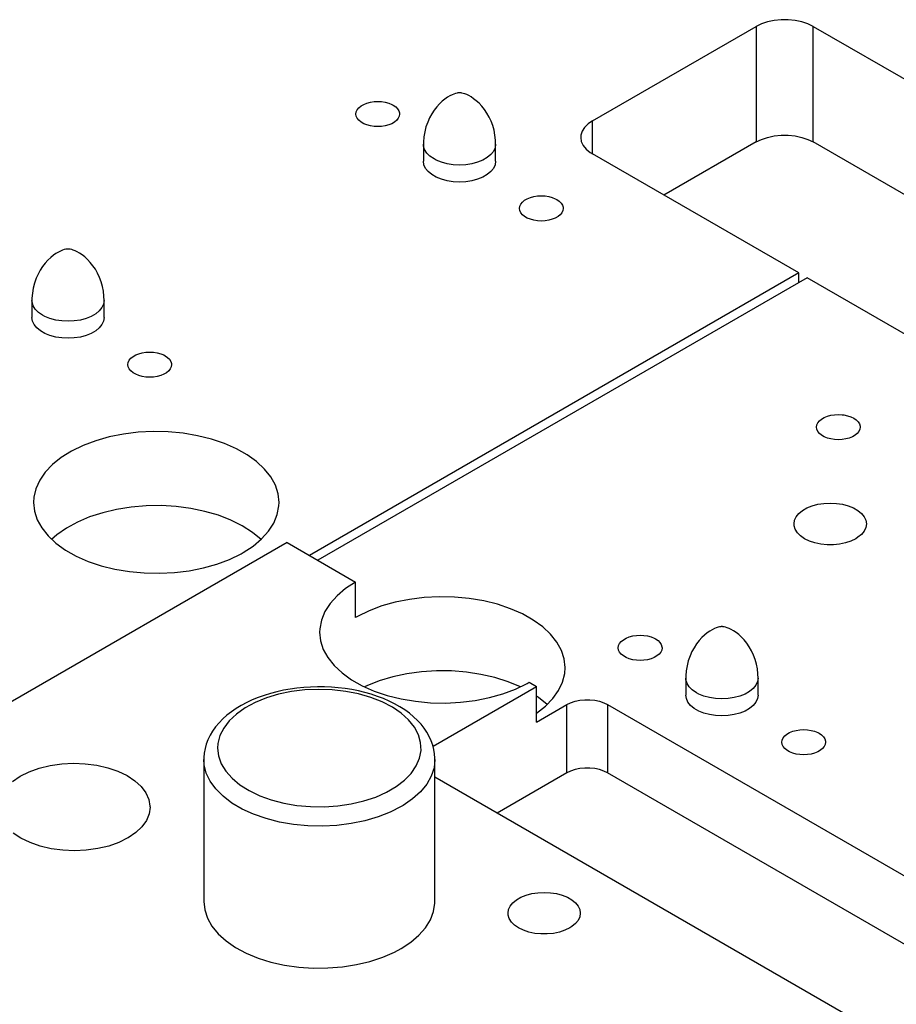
# Model space of a CAD drawing. Header units: inches. Extents: x 3 to 289, y 4 to 291.
# Tile 535 of 634: x 140.5 to 144.29, y 272.28 to 276.54. Entities that reach past the tile are written whole.
import ezdxf

# ---------------------------------------------------------------- set-up
doc = ezdxf.new("R2010")
doc.units = ezdxf.units.IN
doc.header["$LTSCALE"] = 0.5
doc.header["$MEASUREMENT"] = 0
doc.layers.add('STR_INS', color=8, linetype='Continuous')

msp = doc.modelspace()

# ---------------------------------------------------------------- linework, layer by layer
at = {"layer": 'STR_INS', "color": 190, "linetype": 'Continuous'}
for p, q in [((143.7618, 276.5321), (143.7331, 276.5261)), ((143.7918, 276.5352), (143.7618, 276.5321)), ((143.8223, 276.5352), (143.7918, 276.5352)), ((143.8523, 276.5321), (143.8223, 276.5352)), ((143.881, 276.5261), (143.8523, 276.5321)), ((142.9762, 276.0977), (143.6833, 276.506)), ((143.7067, 276.5173), (143.6833, 276.506)), ((143.7331, 276.5261), (143.7067, 276.5173)), ((143.9074, 276.5173), (143.881, 276.5261)), ((143.9308, 276.506), (143.9074, 276.5173)), ((143.9308, 276.506), (144.8231, 275.9908)), ((141.9585, 276.1459), (141.9655, 276.1546)), ((141.9655, 276.1546), (141.9749, 276.1624)), ((141.9749, 276.1624), (141.9865, 276.1691)), ((141.9865, 276.1691), (142, 276.1745)), ((142, 276.1745), (142.015, 276.1786)), ((142.015, 276.1786), (142.0309, 276.181)), ((142.0309, 276.181), (142.0473, 276.1818)), ((142.0473, 276.1818), (142.0637, 276.181)), ((142.0637, 276.181), (142.0796, 276.1786)), ((142.0796, 276.1786), (142.0945, 276.1745)), ((142.0945, 276.1745), (142.108, 276.1691)), ((142.108, 276.1691), (142.1141, 276.1659)), ((142.1141, 276.1659), (142.1247, 276.1586)), ((142.1247, 276.1586), (142.1329, 276.1503)), ((142.1329, 276.1503), (142.1386, 276.1414)), ((141.9528, 276.1273), (141.9542, 276.1368)), ((141.9542, 276.1178), (141.9528, 276.1273)), ((141.9542, 276.1368), (141.9585, 276.1459)), ((141.9585, 276.1086), (141.9542, 276.1178)), ((141.9655, 276.1), (141.9585, 276.1086)), ((142.1361, 276.1086), (142.1291, 276.1)), ((142.1404, 276.1178), (142.1361, 276.1086)), ((142.1386, 276.1414), (142.1414, 276.132)), ((142.1418, 276.1273), (142.1404, 276.1178)), ((142.1414, 276.132), (142.1418, 276.1273)), ((141.9749, 276.0922), (141.9655, 276.1)), ((141.9865, 276.0855), (141.9749, 276.0922)), ((142, 276.08), (141.9865, 276.0855)), ((142.015, 276.076), (142, 276.08)), ((142.0309, 276.0736), (142.015, 276.076)), ((142.0473, 276.0727), (142.0309, 276.0736)), ((142.0637, 276.0736), (142.0473, 276.0727)), ((142.0796, 276.076), (142.0637, 276.0736)), ((142.0945, 276.08), (142.0796, 276.076)), ((142.108, 276.0855), (142.0945, 276.08)), ((142.1197, 276.0922), (142.108, 276.0855)), ((142.1291, 276.1), (142.1197, 276.0922)), ((142.9413, 276.069), (142.9309, 276.0524)), ((142.9566, 276.0842), (142.9413, 276.069)), ((142.9762, 276.0977), (142.9566, 276.0842)), ((142.9256, 276.0351), (142.9249, 276.0263)), ((142.9249, 276.0263), (142.9276, 276.0087)), ((142.9309, 276.0524), (142.9256, 276.0351)), ((143.7067, 276.0176), (143.7331, 276.0264)), ((143.7331, 276.0264), (143.7618, 276.0324)), ((143.7618, 276.0324), (143.7918, 276.0355)), ((143.7918, 276.0355), (143.8223, 276.0355)), ((143.8223, 276.0355), (143.8523, 276.0324)), ((143.8523, 276.0324), (143.881, 276.0264)), ((143.881, 276.0264), (143.9074, 276.0176)), ((142.9276, 276.0087), (142.9355, 275.9917)), ((142.9355, 275.9917), (142.9484, 275.9758)), ((143.6833, 276.0063), (143.2852, 275.7764)), ((143.6833, 276.0063), (143.7067, 276.0176)), ((143.9074, 276.0176), (143.9308, 276.0063)), ((144.8231, 275.4911), (143.9308, 276.0063)), ((142.9484, 275.9758), (142.9659, 275.9613)), ((142.9659, 275.9613), (142.9762, 275.9548)), ((143.8685, 275.4397), (142.9762, 275.9548)), ((142.247, 275.9075), (142.2446, 275.9232)), ((142.254, 275.8923), (142.247, 275.9075)), ((142.2655, 275.8781), (142.254, 275.8923)), ((142.5477, 275.8923), (142.5362, 275.8781)), ((142.5547, 275.9075), (142.5477, 275.8923)), ((142.5571, 275.9232), (142.5547, 275.9075)), ((142.2812, 275.8652), (142.2655, 275.8781)), ((142.3004, 275.8541), (142.2812, 275.8652)), ((142.3227, 275.845), (142.3004, 275.8541)), ((142.5013, 275.8541), (142.479, 275.845)), ((142.5205, 275.8652), (142.5013, 275.8541)), ((142.5362, 275.8781), (142.5205, 275.8652)), ((142.3474, 275.8384), (142.3227, 275.845)), ((142.3737, 275.8343), (142.3474, 275.8384)), ((142.4008, 275.833), (142.3737, 275.8343)), ((142.428, 275.8343), (142.4008, 275.833)), ((142.4543, 275.8384), (142.428, 275.8343)), ((142.479, 275.845), (142.4543, 275.8384)), ((142.6937, 275.7608), (142.7071, 275.7663)), ((142.7071, 275.7663), (142.7221, 275.7703)), ((142.7221, 275.7703), (142.738, 275.7728)), ((142.738, 275.7728), (142.7544, 275.7736)), ((142.7544, 275.7736), (142.7708, 275.7728)), ((142.7708, 275.7728), (142.7867, 275.7703)), ((142.7867, 275.7703), (142.8016, 275.7663)), ((142.8016, 275.7663), (142.8151, 275.7608)), ((142.6599, 275.719), (142.6613, 275.7285)), ((142.6613, 275.7285), (142.6656, 275.7377)), ((142.6656, 275.7377), (142.6726, 275.7463)), ((142.6726, 275.7463), (142.682, 275.7541)), ((142.682, 275.7541), (142.6937, 275.7608)), ((142.8151, 275.7608), (142.8212, 275.7576)), ((142.8212, 275.7576), (142.8318, 275.7503)), ((142.8318, 275.7503), (142.84, 275.7421)), ((142.84, 275.7421), (142.8457, 275.7332)), ((142.8457, 275.7332), (142.8485, 275.7238)), ((142.8485, 275.7238), (142.8489, 275.719)), ((142.6613, 275.7096), (142.6599, 275.719)), ((142.6656, 275.7004), (142.6613, 275.7096)), ((142.6726, 275.6918), (142.6656, 275.7004)), ((142.682, 275.684), (142.6726, 275.6918)), ((142.6937, 275.6772), (142.682, 275.684)), ((142.8268, 275.684), (142.8151, 275.6772)), ((142.8362, 275.6918), (142.8268, 275.684)), ((142.8432, 275.7004), (142.8362, 275.6918)), ((142.8475, 275.7096), (142.8432, 275.7004)), ((142.8489, 275.719), (142.8475, 275.7096)), ((142.7071, 275.6718), (142.6937, 275.6772)), ((142.7221, 275.6678), (142.7071, 275.6718)), ((142.738, 275.6653), (142.7221, 275.6678)), ((142.7544, 275.6645), (142.738, 275.6653)), ((142.7708, 275.6653), (142.7544, 275.6645)), ((142.7867, 275.6678), (142.7708, 275.6653)), ((142.8016, 275.6718), (142.7867, 275.6678)), ((142.8151, 275.6772), (142.8016, 275.6718)), ((143.8685, 275.4397), (141.7524, 274.2179)), ((143.8685, 275.3988), (143.8685, 275.4397)), ((143.9039, 275.4192), (141.7878, 274.1975)), ((144.744, 274.9342), (143.9039, 275.4192)), ((140.5534, 275.2319), (140.5511, 275.2475)), ((140.5605, 275.2167), (140.5534, 275.2319)), ((140.572, 275.2024), (140.5605, 275.2167)), ((140.8542, 275.2167), (140.8426, 275.2024)), ((140.8612, 275.2319), (140.8542, 275.2167)), ((140.8636, 275.2475), (140.8612, 275.2319)), ((140.5876, 275.1895), (140.572, 275.2024)), ((140.6069, 275.1784), (140.5876, 275.1895)), ((140.6292, 275.1694), (140.6069, 275.1784)), ((140.6539, 275.1628), (140.6292, 275.1694)), ((140.7854, 275.1694), (140.7608, 275.1628)), ((140.8078, 275.1784), (140.7854, 275.1694)), ((140.827, 275.1895), (140.8078, 275.1784)), ((140.8426, 275.2024), (140.827, 275.1895)), ((140.6802, 275.1587), (140.6539, 275.1628)), ((140.7073, 275.1573), (140.6802, 275.1587)), ((140.7345, 275.1587), (140.7073, 275.1573)), ((140.7608, 275.1628), (140.7345, 275.1587)), ((140.9885, 275.0785), (141.0001, 275.0852)), ((141.0001, 275.0852), (141.0136, 275.0906)), ((141.0136, 275.0906), (141.0286, 275.0947)), ((141.0286, 275.0947), (141.0445, 275.0971)), ((141.0445, 275.0971), (141.0609, 275.098)), ((141.0609, 275.098), (141.0773, 275.0971)), ((141.0773, 275.0971), (141.0932, 275.0947)), ((141.0932, 275.0947), (141.1081, 275.0906)), ((141.1081, 275.0906), (141.1216, 275.0852)), ((141.1216, 275.0852), (141.1277, 275.082)), ((140.9664, 275.0434), (140.9678, 275.0529)), ((140.9678, 275.0339), (140.9664, 275.0434)), ((140.9678, 275.0529), (140.9721, 275.0621)), ((140.9721, 275.0621), (140.979, 275.0707)), ((140.979, 275.0707), (140.9885, 275.0785)), ((141.1277, 275.082), (141.1383, 275.0747)), ((141.1383, 275.0747), (141.1465, 275.0665)), ((141.1465, 275.0665), (141.1522, 275.0575)), ((141.1522, 275.0575), (141.155, 275.0482)), ((141.1554, 275.0434), (141.1539, 275.0339)), ((141.155, 275.0482), (141.1554, 275.0434)), ((140.9721, 275.0247), (140.9678, 275.0339)), ((140.979, 275.0161), (140.9721, 275.0247)), ((140.9885, 275.0083), (140.979, 275.0161)), ((141.0001, 275.0016), (140.9885, 275.0083)), ((141.0136, 274.9962), (141.0001, 275.0016)), ((141.1216, 275.0016), (141.1081, 274.9962)), ((141.1333, 275.0083), (141.1216, 275.0016)), ((141.1427, 275.0161), (141.1333, 275.0083)), ((141.1497, 275.0247), (141.1427, 275.0161)), ((141.1539, 275.0339), (141.1497, 275.0247)), ((141.0286, 274.9921), (141.0136, 274.9962)), ((141.0445, 274.9897), (141.0286, 274.9921)), ((141.0609, 274.9888), (141.0445, 274.9897)), ((141.0773, 274.9897), (141.0609, 274.9888)), ((141.0932, 274.9921), (141.0773, 274.9897)), ((141.1081, 274.9962), (141.0932, 274.9921)), ((144.0228, 274.8269), (144.0392, 274.8277)), ((144.0392, 274.8277), (144.0556, 274.8269)), ((143.9461, 274.7826), (143.9504, 274.7918)), ((143.9504, 274.7918), (143.9574, 274.8004)), ((143.9574, 274.8004), (143.9668, 274.8082)), ((143.9668, 274.8082), (143.9785, 274.8149)), ((143.9785, 274.8149), (143.992, 274.8204)), ((143.992, 274.8204), (144.0069, 274.8244)), ((144.0069, 274.8244), (144.0228, 274.8269)), ((144.0556, 274.8269), (144.0637, 274.8258)), ((144.0637, 274.8258), (144.0791, 274.8226)), ((144.0791, 274.8226), (144.0934, 274.8178)), ((144.0934, 274.8178), (144.106, 274.8117)), ((144.106, 274.8117), (144.1166, 274.8044)), ((144.1166, 274.8044), (144.1248, 274.7962)), ((144.1248, 274.7962), (144.1305, 274.7873)), ((144.1305, 274.7873), (144.1333, 274.7779)), ((140.9472, 274.7428), (140.8856, 274.7305)), ((141.0109, 274.7506), (140.9472, 274.7428)), ((141.0758, 274.7538), (141.0109, 274.7506)), ((141.1409, 274.7525), (141.0758, 274.7538)), ((141.2053, 274.7465), (141.1409, 274.7525)), ((141.2678, 274.7361), (141.2053, 274.7465)), ((143.9447, 274.7731), (143.9461, 274.7826)), ((143.9461, 274.7637), (143.9447, 274.7731)), ((143.9504, 274.7545), (143.9461, 274.7637)), ((143.9574, 274.7459), (143.9504, 274.7545)), ((143.9668, 274.7381), (143.9574, 274.7459)), ((144.121, 274.7459), (144.1116, 274.7381)), ((144.128, 274.7545), (144.121, 274.7459)), ((144.1323, 274.7637), (144.128, 274.7545)), ((144.1337, 274.7731), (144.1323, 274.7637)), ((144.1333, 274.7779), (144.1337, 274.7731)), ((140.8271, 274.714), (140.7725, 274.6935)), ((140.8856, 274.7305), (140.8271, 274.714)), ((141.3277, 274.7213), (141.2678, 274.7361)), ((141.384, 274.7023), (141.3277, 274.7213)), ((141.4359, 274.6796), (141.384, 274.7023)), ((143.9785, 274.7314), (143.9668, 274.7381)), ((143.992, 274.7259), (143.9785, 274.7314)), ((144.0069, 274.7219), (143.992, 274.7259)), ((144.0228, 274.7194), (144.0069, 274.7219)), ((144.0392, 274.7186), (144.0228, 274.7194)), ((144.0556, 274.7194), (144.0392, 274.7186)), ((144.0715, 274.7219), (144.0556, 274.7194)), ((144.0865, 274.7259), (144.0715, 274.7219)), ((144.0999, 274.7314), (144.0865, 274.7259)), ((144.1116, 274.7381), (144.0999, 274.7314)), ((140.7227, 274.6692), (140.6784, 274.6416)), ((140.7725, 274.6935), (140.7227, 274.6692)), ((141.4825, 274.6533), (141.4359, 274.6796)), ((140.6784, 274.6416), (140.6403, 274.6111)), ((141.5232, 274.6239), (141.4825, 274.6533)), ((141.5574, 274.5919), (141.5232, 274.6239)), ((140.6089, 274.5782), (140.5848, 274.5432)), ((140.6403, 274.6111), (140.6089, 274.5782)), ((141.5846, 274.5577), (141.5574, 274.5919)), ((140.5848, 274.5432), (140.5683, 274.5069)), ((141.6042, 274.5219), (141.5846, 274.5577)), ((140.5683, 274.5069), (140.5596, 274.4696)), ((141.6162, 274.4849), (141.6042, 274.5219)), ((140.5596, 274.4696), (140.5582, 274.4474)), ((140.5582, 274.4474), (140.5622, 274.4098)), ((141.6202, 274.4474), (141.6162, 274.4849)), ((141.6195, 274.4324), (141.6202, 274.4474)), ((143.9771, 274.4433), (144.0042, 274.4447)), ((144.0042, 274.4447), (144.0313, 274.4433)), ((140.5622, 274.4098), (140.5741, 274.3728)), ((140.8574, 274.4031), (140.8007, 274.3847)), ((140.9177, 274.4174), (140.8574, 274.4031)), ((140.9805, 274.4274), (140.9177, 274.4174)), ((141.045, 274.4328), (140.9805, 274.4274)), ((141.1101, 274.4336), (141.045, 274.4328)), ((141.1749, 274.4298), (141.1101, 274.4336)), ((141.2385, 274.4215), (141.1749, 274.4298)), ((141.2997, 274.4087), (141.2385, 274.4215)), ((141.3578, 274.3917), (141.2997, 274.4087)), ((141.6124, 274.395), (141.6195, 274.4324)), ((143.8689, 274.3996), (143.8845, 274.4125)), ((143.8845, 274.4125), (143.9038, 274.4236)), ((143.9038, 274.4236), (143.9261, 274.4326)), ((143.9261, 274.4326), (143.9508, 274.4393)), ((143.9508, 274.4393), (143.9771, 274.4433)), ((144.0313, 274.4433), (144.0576, 274.4393)), ((144.0576, 274.4393), (144.0823, 274.4326)), ((144.0823, 274.4326), (144.1046, 274.4236)), ((144.1046, 274.4236), (144.1239, 274.4125)), ((144.1239, 274.4125), (144.1395, 274.3996)), ((140.5741, 274.3728), (140.5938, 274.337)), ((140.7483, 274.3623), (140.701, 274.3365)), ((140.8007, 274.3847), (140.7483, 274.3623)), ((141.4119, 274.3707), (141.3578, 274.3917)), ((141.4611, 274.3461), (141.4119, 274.3707)), ((141.5973, 274.3584), (141.6124, 274.395)), ((143.848, 274.3545), (143.8503, 274.3702)), ((143.8503, 274.3702), (143.8574, 274.3853)), ((143.8574, 274.3853), (143.8689, 274.3996)), ((144.1395, 274.3996), (144.151, 274.3853)), ((144.151, 274.3853), (144.1581, 274.3702)), ((144.1581, 274.3702), (144.1605, 274.3545)), ((140.5938, 274.337), (140.6209, 274.3028)), ((140.701, 274.3365), (140.6595, 274.3075)), ((141.5047, 274.3181), (141.4611, 274.3461)), ((141.5421, 274.2873), (141.5047, 274.3181)), ((141.5446, 274.2898), (141.5746, 274.3232)), ((141.5746, 274.3232), (141.5973, 274.3584)), ((143.8486, 274.3466), (143.848, 274.3545)), ((143.8533, 274.3311), (143.8486, 274.3466)), ((143.8626, 274.3164), (143.8533, 274.3311)), ((144.151, 274.3236), (144.1395, 274.3094)), ((144.1581, 274.3388), (144.151, 274.3236)), ((144.1605, 274.3545), (144.1581, 274.3388)), ((141.6548, 274.2743), (139.1428, 272.824)), ((140.6209, 274.3028), (140.6551, 274.2708)), ((140.6595, 274.3075), (140.6363, 274.2873)), ((141.5078, 274.2588), (141.5446, 274.2898)), ((141.6548, 274.2743), (141.9511, 274.1032)), ((143.8762, 274.3027), (143.8626, 274.3164)), ((143.8937, 274.2907), (143.8762, 274.3027)), ((143.9146, 274.2806), (143.8937, 274.2907)), ((143.9382, 274.2727), (143.9146, 274.2806)), ((144.0938, 274.2806), (144.0702, 274.2727)), ((144.1147, 274.2907), (144.0938, 274.2806)), ((144.1239, 274.2965), (144.1147, 274.2907)), ((144.1395, 274.3094), (144.1239, 274.2965)), ((140.6551, 274.2708), (140.6958, 274.2414)), ((140.6958, 274.2414), (140.7425, 274.2152)), ((141.4646, 274.2306), (141.5078, 274.2588)), ((143.9638, 274.2674), (143.9382, 274.2727)), ((143.9906, 274.2646), (143.9638, 274.2674)), ((144.0178, 274.2646), (143.9906, 274.2646)), ((144.0446, 274.2674), (144.0178, 274.2646)), ((144.0702, 274.2727), (144.0446, 274.2674)), ((140.7425, 274.2152), (140.7943, 274.1924)), ((140.7943, 274.1924), (140.8506, 274.1735)), ((141.3512, 274.1807), (141.4058, 274.2013)), ((141.4058, 274.2013), (141.4556, 274.2255)), ((141.4556, 274.2255), (141.4646, 274.2306)), ((140.8506, 274.1735), (140.9105, 274.1587)), ((140.9105, 274.1587), (140.9731, 274.1482)), ((140.9731, 274.1482), (141.0374, 274.1423)), ((141.1674, 274.1441), (141.2311, 274.152)), ((141.2311, 274.152), (141.2927, 274.1642)), ((141.2927, 274.1642), (141.3512, 274.1807)), ((141.0374, 274.1423), (141.1025, 274.1409)), ((141.1025, 274.1409), (141.1674, 274.1441)), ((141.908, 274.075), (141.8711, 274.044)), ((141.9511, 274.1032), (141.908, 274.075)), ((141.9511, 273.9497), (141.9511, 274.1032)), ((141.8711, 274.044), (141.8411, 274.0106)), ((142.1846, 274.0283), (142.123, 274.0161)), ((142.2484, 274.0362), (142.1846, 274.0283)), ((142.3133, 274.0394), (142.2484, 274.0362)), ((142.3784, 274.038), (142.3133, 274.0394)), ((142.4427, 274.0321), (142.3784, 274.038)), ((142.5053, 274.0216), (142.4427, 274.0321)), ((142.5652, 274.0068), (142.5053, 274.0216)), ((141.8411, 274.0106), (141.8184, 273.9754)), ((142.0099, 273.979), (141.9601, 273.9548)), ((142.0645, 273.9996), (142.0099, 273.979)), ((142.123, 274.0161), (142.0645, 273.9996)), ((142.6215, 273.9879), (142.5652, 274.0068)), ((142.6733, 273.9651), (142.6215, 273.9879)), ((141.8034, 273.9388), (141.7962, 273.9014)), ((141.8184, 273.9754), (141.8034, 273.9388)), ((141.9601, 273.9548), (141.9511, 273.9497)), ((142.7199, 273.9389), (142.6733, 273.9651)), ((142.7607, 273.9095), (142.7199, 273.9389)), ((141.7962, 273.9014), (141.7956, 273.8864)), ((142.7949, 273.8775), (142.7607, 273.9095)), ((141.7956, 273.8864), (141.7996, 273.8489)), ((141.7996, 273.8489), (141.8115, 273.8119)), ((142.822, 273.8433), (142.7949, 273.8775)), ((143.1004, 273.8459), (143.1098, 273.8537)), ((143.1098, 273.8537), (143.1215, 273.8605)), ((143.1215, 273.8605), (143.1349, 273.8659)), ((143.1349, 273.8659), (143.1499, 273.8699)), ((143.1499, 273.8699), (143.1658, 273.8724)), ((143.1658, 273.8724), (143.1822, 273.8732)), ((143.1822, 273.8732), (143.1986, 273.8724)), ((143.1986, 273.8724), (143.2145, 273.8699)), ((143.2145, 273.8699), (143.2294, 273.8659)), ((143.2294, 273.8659), (143.2429, 273.8605)), ((143.2429, 273.8605), (143.249, 273.8572)), ((143.249, 273.8572), (143.2596, 273.85)), ((143.2596, 273.85), (143.2678, 273.8417)), ((141.8115, 273.8119), (141.8312, 273.7761)), ((142.8417, 273.8075), (142.822, 273.8433)), ((142.8536, 273.7705), (142.8417, 273.8075)), ((143.0877, 273.8187), (143.0891, 273.8281)), ((143.0891, 273.8092), (143.0877, 273.8187)), ((143.0891, 273.8281), (143.0934, 273.8373)), ((143.0934, 273.8), (143.0891, 273.8092)), ((143.0934, 273.8373), (143.1004, 273.8459)), ((143.2678, 273.8417), (143.2735, 273.8328)), ((143.2753, 273.8092), (143.271, 273.8)), ((143.2735, 273.8328), (143.2763, 273.8234)), ((143.2767, 273.8187), (143.2753, 273.8092)), ((143.2763, 273.8234), (143.2767, 273.8187)), ((141.8312, 273.7761), (141.8583, 273.7419)), ((142.8576, 273.7329), (142.8536, 273.7705)), ((143.1004, 273.7914), (143.0934, 273.8)), ((143.1098, 273.7836), (143.1004, 273.7914)), ((143.1215, 273.7769), (143.1098, 273.7836)), ((143.1349, 273.7714), (143.1215, 273.7769)), ((143.1499, 273.7674), (143.1349, 273.7714)), ((143.1658, 273.7649), (143.1499, 273.7674)), ((143.1822, 273.7641), (143.1658, 273.7649)), ((143.1986, 273.7649), (143.1822, 273.7641)), ((143.2145, 273.7674), (143.1986, 273.7649)), ((143.2294, 273.7714), (143.2145, 273.7674)), ((143.2429, 273.7769), (143.2294, 273.7714)), ((143.2546, 273.7836), (143.2429, 273.7769)), ((143.264, 273.7914), (143.2546, 273.7836)), ((143.271, 273.8), (143.264, 273.7914)), ((141.8583, 273.7419), (141.8925, 273.7099)), ((142.8558, 273.7076), (142.8576, 273.7329)), ((141.8925, 273.7099), (141.9332, 273.6805)), ((141.9332, 273.6805), (141.9799, 273.6542)), ((142.1117, 273.6932), (142.0539, 273.6759)), ((142.1728, 273.7063), (142.1117, 273.6932)), ((142.2362, 273.715), (142.1728, 273.7063)), ((142.3009, 273.7191), (142.2362, 273.715)), ((142.3661, 273.7186), (142.3009, 273.7191)), ((142.4306, 273.7135), (142.3661, 273.7186)), ((142.4936, 273.7039), (142.4306, 273.7135)), ((142.5541, 273.6899), (142.4936, 273.7039)), ((142.6111, 273.6717), (142.5541, 273.6899)), ((142.8464, 273.6704), (142.8558, 273.7076)), ((141.9799, 273.6542), (142.0317, 273.6315)), ((142.0001, 273.6546), (141.9893, 273.6497)), ((142.0539, 273.6759), (142.0001, 273.6546)), ((142.2864, 273.3929), (142.7339, 273.6513)), ((142.5887, 273.6198), (142.6433, 273.6403)), ((142.6639, 273.6497), (142.6111, 273.6717)), ((142.6433, 273.6403), (142.6931, 273.6646)), ((142.6931, 273.6646), (142.7021, 273.6697)), ((142.7021, 273.6697), (142.7339, 273.6513)), ((142.7339, 273.4978), (142.7339, 273.6513)), ((142.8293, 273.6341), (142.8464, 273.6704)), ((142.0317, 273.6315), (142.088, 273.6125)), ((142.088, 273.6125), (142.1479, 273.5977)), ((142.1479, 273.5977), (142.2105, 273.5873)), ((142.4686, 273.591), (142.5301, 273.6033)), ((142.5301, 273.6033), (142.5887, 273.6198)), ((142.7422, 273.6037), (142.7339, 273.6095)), ((142.7795, 273.5729), (142.7422, 273.6037)), ((142.7726, 273.5665), (142.8045, 273.5993)), ((142.8045, 273.5993), (142.8293, 273.6341)), ((142.9208, 273.592), (142.9422, 273.5942)), ((142.9422, 273.5942), (142.964, 273.5942)), ((142.964, 273.5942), (142.9855, 273.592)), ((143.3819, 273.5989), (143.3795, 273.6145)), ((143.3889, 273.5837), (143.3819, 273.5989)), ((143.6896, 273.5989), (143.6826, 273.5837)), ((143.692, 273.6145), (143.6896, 273.5989)), ((142.2105, 273.5873), (142.2748, 273.5813)), ((142.2748, 273.5813), (142.3399, 273.58)), ((142.3399, 273.58), (142.4048, 273.5832)), ((142.4048, 273.5832), (142.4686, 273.591)), ((142.7339, 273.4978), (142.8647, 273.5733)), ((142.7339, 273.5363), (142.7726, 273.5665)), ((142.8647, 273.5733), (142.8814, 273.5814)), ((142.8814, 273.5814), (142.9003, 273.5877)), ((142.9003, 273.5877), (142.9208, 273.592)), ((142.9855, 273.592), (143.006, 273.5877)), ((143.006, 273.5877), (143.0248, 273.5814)), ((143.0248, 273.5814), (143.0415, 273.5733)), ((143.0415, 273.5733), (145.0568, 272.4098)), ((143.4004, 273.5694), (143.3889, 273.5837)), ((143.4161, 273.5566), (143.4004, 273.5694)), ((143.4353, 273.5454), (143.4161, 273.5566)), ((143.6554, 273.5566), (143.6362, 273.5454)), ((143.6711, 273.5694), (143.6554, 273.5566)), ((143.6826, 273.5837), (143.6711, 273.5694)), ((143.4576, 273.5364), (143.4353, 273.5454)), ((143.4823, 273.5298), (143.4576, 273.5364)), ((143.5086, 273.5257), (143.4823, 273.5298)), ((143.5358, 273.5243), (143.5086, 273.5257)), ((143.5629, 273.5257), (143.5358, 273.5243)), ((143.5892, 273.5298), (143.5629, 273.5257)), ((143.6139, 273.5364), (143.5892, 273.5298)), ((143.6362, 273.5454), (143.6139, 273.5364)), ((143.7962, 273.4199), (143.8005, 273.4291)), ((143.8005, 273.4291), (143.8075, 273.4377)), ((143.8075, 273.4377), (143.8169, 273.4455)), ((143.8169, 273.4455), (143.8286, 273.4522)), ((143.8286, 273.4522), (143.8421, 273.4577)), ((143.8421, 273.4577), (143.857, 273.4617)), ((143.857, 273.4617), (143.8729, 273.4642)), ((143.8729, 273.4642), (143.8893, 273.465)), ((143.8893, 273.465), (143.9057, 273.4642)), ((143.9057, 273.4642), (143.9216, 273.4617)), ((143.9216, 273.4617), (143.9366, 273.4577)), ((143.9366, 273.4577), (143.95, 273.4522)), ((143.95, 273.4522), (143.9561, 273.449)), ((143.9561, 273.449), (143.9667, 273.4417)), ((143.9667, 273.4417), (143.975, 273.4335)), ((143.975, 273.4335), (143.9806, 273.4245)), ((143.9806, 273.4245), (143.9834, 273.4152)), ((143.7948, 273.4104), (143.7962, 273.4199)), ((143.7962, 273.4009), (143.7948, 273.4104)), ((143.8005, 273.3918), (143.7962, 273.4009)), ((143.8075, 273.3831), (143.8005, 273.3918)), ((143.8169, 273.3754), (143.8075, 273.3831)), ((143.9711, 273.3831), (143.9617, 273.3754)), ((143.9781, 273.3918), (143.9711, 273.3831)), ((143.9824, 273.4009), (143.9781, 273.3918)), ((143.9838, 273.4104), (143.9824, 273.4009)), ((143.9834, 273.4152), (143.9838, 273.4104)), ((143.8286, 273.3686), (143.8169, 273.3754)), ((143.8421, 273.3632), (143.8286, 273.3686)), ((143.857, 273.3592), (143.8421, 273.3632)), ((143.8729, 273.3567), (143.857, 273.3592)), ((143.8893, 273.3559), (143.8729, 273.3567)), ((143.9057, 273.3567), (143.8893, 273.3559)), ((143.9216, 273.3592), (143.9057, 273.3567)), ((143.9366, 273.3632), (143.9216, 273.3592)), ((143.95, 273.3686), (143.9366, 273.3632)), ((143.9617, 273.3754), (143.95, 273.3686)), ((140.5395, 273.2828), (140.583, 273.2984)), ((140.583, 273.2984), (140.6302, 273.3099)), ((140.6302, 273.3099), (140.6799, 273.317)), ((140.6799, 273.317), (140.7309, 273.3196)), ((140.7309, 273.3196), (140.782, 273.3176)), ((140.782, 273.3176), (140.8319, 273.311)), ((140.8319, 273.311), (140.8794, 273.2999)), ((140.8794, 273.2999), (140.9234, 273.2848)), ((142.9208, 273.2964), (142.9003, 273.2921)), ((142.9422, 273.2986), (142.9208, 273.2964)), ((142.964, 273.2986), (142.9422, 273.2986)), ((142.9855, 273.2964), (142.964, 273.2986)), ((143.006, 273.2921), (142.9855, 273.2964)), ((140.4677, 273.241), (140.5008, 273.2635)), ((140.5008, 273.2635), (140.5395, 273.2828)), ((140.9234, 273.2848), (140.9627, 273.2659)), ((140.9627, 273.2659), (140.9965, 273.2437)), ((144.279, 272.1142), (142.2945, 273.2599)), ((142.8647, 273.2777), (142.5642, 273.1042)), ((142.8814, 273.2858), (142.8647, 273.2777)), ((142.9003, 273.2921), (142.8814, 273.2858)), ((143.0248, 273.2858), (143.006, 273.2921)), ((143.0415, 273.2777), (143.0248, 273.2858)), ((144.7563, 272.2877), (143.0415, 273.2777)), ((140.9965, 273.2437), (141.0239, 273.2187)), ((141.0239, 273.2187), (141.0442, 273.1916)), ((141.0442, 273.1916), (141.057, 273.163)), ((141.057, 273.163), (141.0619, 273.1336)), ((141.062, 273.1302), (141.058, 273.1007)), ((141.0619, 273.1336), (141.062, 273.1302)), ((141.058, 273.1007), (141.0461, 273.0719)), ((141.0266, 273.0446), (141, 273.0194)), ((141.0461, 273.0719), (141.0266, 273.0446)), ((140.5039, 272.995), (140.4703, 273.0173)), ((140.9669, 272.9968), (140.9659, 272.9962)), ((141, 273.0194), (140.9669, 272.9968)), ((140.5431, 272.976), (140.5039, 272.995)), ((140.587, 272.9608), (140.5431, 272.976)), ((140.6344, 272.9496), (140.587, 272.9608)), ((140.8833, 272.9615), (140.8361, 272.9502)), ((140.9269, 272.977), (140.8833, 272.9615)), ((140.9659, 272.9962), (140.9269, 272.977)), ((140.6843, 272.9429), (140.6344, 272.9496)), ((140.7353, 272.9407), (140.6843, 272.9429)), ((140.7863, 272.9432), (140.7353, 272.9407)), ((140.8361, 272.9502), (140.7863, 272.9432)), ((142.6663, 272.74), (142.6886, 272.749)), ((142.6886, 272.749), (142.7133, 272.7557)), ((142.7133, 272.7557), (142.7396, 272.7597)), ((142.7396, 272.7597), (142.7668, 272.7611)), ((142.7668, 272.7611), (142.7939, 272.7597)), ((142.7939, 272.7597), (142.8202, 272.7557)), ((142.8202, 272.7557), (142.8449, 272.749)), ((142.8449, 272.749), (142.8672, 272.74)), ((141.2945, 272.7219), (141.2985, 272.6855)), ((142.2887, 272.678), (142.2943, 272.7143)), ((142.2943, 272.7143), (142.2945, 272.7219)), ((142.6129, 272.6866), (142.6199, 272.7017)), ((142.6199, 272.7017), (142.6315, 272.716)), ((142.6315, 272.716), (142.6471, 272.7289)), ((142.6471, 272.7289), (142.6663, 272.74)), ((142.8672, 272.74), (142.8865, 272.7289)), ((142.8865, 272.7289), (142.9021, 272.716)), ((142.9021, 272.716), (142.9136, 272.7017)), ((142.9136, 272.7017), (142.9206, 272.6866)), ((141.2985, 272.6855), (141.3104, 272.6497)), ((142.2751, 272.6423), (142.2887, 272.678)), ((142.6105, 272.6709), (142.6129, 272.6866)), ((142.6111, 272.663), (142.6105, 272.6709)), ((142.6158, 272.6475), (142.6111, 272.663)), ((142.9206, 272.6866), (142.923, 272.6709)), ((142.923, 272.6709), (142.9206, 272.6552)), ((141.3104, 272.6497), (141.3301, 272.615)), ((141.3301, 272.615), (141.3572, 272.582)), ((142.2539, 272.6079), (142.2751, 272.6423)), ((142.6252, 272.6328), (142.6158, 272.6475)), ((142.6388, 272.6191), (142.6252, 272.6328)), ((142.6563, 272.6071), (142.6388, 272.6191)), ((142.9021, 272.6258), (142.8865, 272.6129)), ((142.9136, 272.64), (142.9021, 272.6258)), ((142.9206, 272.6552), (142.9136, 272.64)), ((141.3572, 272.582), (141.3912, 272.5513)), ((142.1898, 272.5452), (142.2253, 272.5754)), ((142.2253, 272.5754), (142.2539, 272.6079)), ((142.6772, 272.597), (142.6563, 272.6071)), ((142.7007, 272.5891), (142.6772, 272.597)), ((142.7263, 272.5838), (142.7007, 272.5891)), ((142.7532, 272.581), (142.7263, 272.5838)), ((142.7804, 272.581), (142.7532, 272.581)), ((142.8072, 272.5838), (142.7804, 272.581)), ((142.8328, 272.5891), (142.8072, 272.5838)), ((142.8564, 272.597), (142.8328, 272.5891)), ((142.8773, 272.6071), (142.8564, 272.597)), ((142.8865, 272.6129), (142.8773, 272.6071)), ((141.3912, 272.5513), (141.4318, 272.5232)), ((142.1481, 272.5178), (142.1898, 272.5452)), ((141.4318, 272.5232), (141.4781, 272.4984)), ((141.4781, 272.4984), (141.5295, 272.4771)), ((142.0685, 272.4804), (142.1191, 272.5023)), ((142.1191, 272.5023), (142.1481, 272.5178)), ((141.5295, 272.4771), (141.5851, 272.4598)), ((141.5851, 272.4598), (141.644, 272.4466)), ((141.644, 272.4466), (141.7054, 272.4379)), ((141.894, 272.439), (141.955, 272.4485)), ((141.955, 272.4485), (142.0135, 272.4624)), ((142.0135, 272.4624), (142.0685, 272.4804)), ((141.7054, 272.4379), (141.7682, 272.4336)), ((141.7682, 272.4336), (141.8314, 272.434)), ((141.8314, 272.434), (141.894, 272.439))]:
    msp.add_line(p, q, dxfattribs=at)
at = {"layer": 'STR_INS', "color": 4, "linetype": 'Continuous'}
for p, q in [((143.6833, 276.506), (143.6833, 276.0063)), ((143.9308, 276.0063), (143.9308, 276.506)), ((142.9762, 275.9548), (142.9762, 276.0977)), ((142.2452, 275.9888), (142.2446, 275.9966)), ((142.2499, 275.9733), (142.2452, 275.9888)), ((142.5547, 275.981), (142.5477, 275.9658)), ((142.5571, 275.9967), (142.5547, 275.981)), ((142.2592, 275.9585), (142.2499, 275.9733)), ((142.2729, 275.9449), (142.2592, 275.9585)), ((142.2904, 275.9329), (142.2729, 275.9449)), ((142.5205, 275.9387), (142.5013, 275.9275)), ((142.5362, 275.9515), (142.5205, 275.9387)), ((142.5477, 275.9658), (142.5362, 275.9515)), ((142.3004, 275.9275), (142.2904, 275.9329)), ((142.3227, 275.9185), (142.3004, 275.9275)), ((142.3474, 275.9119), (142.3227, 275.9185)), ((142.3737, 275.9078), (142.3474, 275.9119)), ((142.4008, 275.9064), (142.3737, 275.9078)), ((142.428, 275.9078), (142.4008, 275.9064)), ((142.4543, 275.9119), (142.428, 275.9078)), ((142.479, 275.9185), (142.4543, 275.9119)), ((142.5013, 275.9275), (142.479, 275.9185)), ((140.5517, 275.3131), (140.5511, 275.321)), ((140.5564, 275.2977), (140.5517, 275.3131)), ((140.5657, 275.2829), (140.5564, 275.2977)), ((140.8612, 275.3053), (140.8542, 275.2902)), ((140.8636, 275.321), (140.8612, 275.3053)), ((140.5793, 275.2693), (140.5657, 275.2829)), ((140.5968, 275.2572), (140.5793, 275.2693)), ((140.6069, 275.2519), (140.5968, 275.2572)), ((140.827, 275.263), (140.8078, 275.2519)), ((140.8426, 275.2759), (140.827, 275.263)), ((140.8542, 275.2902), (140.8426, 275.2759)), ((140.6292, 275.2429), (140.6069, 275.2519)), ((140.6539, 275.2362), (140.6292, 275.2429)), ((140.6802, 275.2322), (140.6539, 275.2362)), ((140.7073, 275.2308), (140.6802, 275.2322)), ((140.7345, 275.2322), (140.7073, 275.2308)), ((140.7608, 275.2362), (140.7345, 275.2322)), ((140.7854, 275.2429), (140.7608, 275.2362)), ((140.8078, 275.2519), (140.7854, 275.2429)), ((143.3801, 273.6802), (143.3795, 273.688)), ((143.3848, 273.6647), (143.3801, 273.6802)), ((143.692, 273.688), (143.6896, 273.6724)), ((141.7319, 273.6364), (141.6739, 273.6292)), ((141.791, 273.6389), (141.7319, 273.6364)), ((141.8502, 273.6369), (141.791, 273.6389)), ((141.9084, 273.6303), (141.8502, 273.6369)), ((143.3941, 273.6499), (143.3848, 273.6647)), ((143.4078, 273.6363), (143.3941, 273.6499)), ((143.4253, 273.6242), (143.4078, 273.6363)), ((143.6711, 273.6429), (143.6554, 273.63)), ((143.6826, 273.6572), (143.6711, 273.6429)), ((143.6896, 273.6724), (143.6826, 273.6572)), ((141.5655, 273.6018), (141.5171, 273.5821)), ((141.6181, 273.6176), (141.5655, 273.6018)), ((141.6739, 273.6292), (141.6181, 273.6176)), ((141.9645, 273.6192), (141.9084, 273.6303)), ((142.0175, 273.6039), (141.9645, 273.6192)), ((142.0665, 273.5846), (142.0175, 273.6039)), ((143.4353, 273.6189), (143.4253, 273.6242)), ((143.4576, 273.6099), (143.4353, 273.6189)), ((143.4823, 273.6033), (143.4576, 273.6099)), ((143.5086, 273.5992), (143.4823, 273.6033)), ((143.5358, 273.5978), (143.5086, 273.5992)), ((143.5629, 273.5992), (143.5358, 273.5978)), ((143.5892, 273.6033), (143.5629, 273.5992)), ((143.6139, 273.6099), (143.5892, 273.6033)), ((143.6362, 273.6189), (143.6139, 273.6099)), ((143.6554, 273.63), (143.6362, 273.6189)), ((141.4737, 273.5588), (141.4361, 273.5323)), ((141.5171, 273.5821), (141.4737, 273.5588)), ((142.1105, 273.5617), (142.0665, 273.5846)), ((142.1488, 273.5355), (142.1105, 273.5617)), ((142.8647, 273.2777), (142.8647, 273.5733)), ((143.0415, 273.5733), (143.0415, 273.2777)), ((141.4361, 273.5323), (141.405, 273.5031)), ((142.1807, 273.5067), (142.1488, 273.5355)), ((141.381, 273.4718), (141.3646, 273.4389)), ((141.405, 273.5031), (141.381, 273.4718)), ((142.2055, 273.4756), (142.1807, 273.5067)), ((142.2229, 273.4428), (142.2055, 273.4756)), ((141.3646, 273.4389), (141.3559, 273.4051)), ((142.2325, 273.4091), (142.2229, 273.4428)), ((141.3559, 273.4051), (141.3545, 273.3849)), ((141.3545, 273.3849), (141.3585, 273.3508)), ((142.2342, 273.3748), (142.2325, 273.4091)), ((141.3585, 273.3508), (141.3704, 273.3172)), ((142.2136, 273.3076), (142.2278, 273.3408)), ((142.2278, 273.3408), (142.2342, 273.3748)), ((141.2961, 273.3132), (141.2945, 273.3358)), ((141.305, 273.277), (141.2961, 273.3132)), ((141.3704, 273.3172), (141.39, 273.2849)), ((142.1918, 273.2757), (142.2136, 273.3076)), ((142.2905, 273.2994), (142.2785, 273.2636)), ((142.2945, 273.3358), (142.2905, 273.2994)), ((141.3218, 273.2418), (141.305, 273.277)), ((141.39, 273.2849), (141.417, 273.2544)), ((141.417, 273.2544), (141.4508, 273.2263)), ((142.1627, 273.2459), (142.1918, 273.2757)), ((142.2785, 273.2636), (142.2589, 273.2289)), ((141.3461, 273.2082), (141.3218, 273.2418)), ((141.4508, 273.2263), (141.4909, 273.2011)), ((142.0853, 273.1943), (142.127, 273.2186)), ((142.127, 273.2186), (142.1627, 273.2459)), ((142.2589, 273.2289), (142.2317, 273.1959)), ((141.3777, 273.1765), (141.3461, 273.2082)), ((141.4158, 273.1474), (141.3777, 273.1765)), ((141.4909, 273.2011), (141.5364, 273.1792)), ((141.5364, 273.1792), (141.5867, 273.161)), ((141.9868, 273.1564), (142.0382, 273.1734)), ((142.0382, 273.1734), (142.0853, 273.1943)), ((142.2317, 273.1959), (142.1977, 273.1652)), ((141.46, 273.1213), (141.4158, 273.1474)), ((141.5867, 273.161), (141.6407, 273.1469)), ((141.6407, 273.1469), (141.6976, 273.1371)), ((141.6976, 273.1371), (141.7561, 273.1319)), ((141.7561, 273.1319), (141.8154, 273.1312)), ((141.8154, 273.1312), (141.8743, 273.1351)), ((141.8743, 273.1351), (141.9318, 273.1436)), ((141.9318, 273.1436), (141.9868, 273.1564)), ((142.1481, 273.1318), (142.1006, 273.1077)), ((142.1571, 273.1372), (142.1481, 273.1318)), ((142.1977, 273.1652), (142.1571, 273.1372)), ((141.5096, 273.0987), (141.46, 273.1213)), ((141.5637, 273.0798), (141.5096, 273.0987)), ((142.0483, 273.0872), (141.9919, 273.0707)), ((142.1006, 273.1077), (142.0483, 273.0872)), ((141.6215, 273.0651), (141.5637, 273.0798)), ((141.6821, 273.0546), (141.6215, 273.0651)), ((141.7445, 273.0487), (141.6821, 273.0546)), ((141.8077, 273.0474), (141.7445, 273.0487)), ((141.8706, 273.0506), (141.8077, 273.0474)), ((141.9324, 273.0584), (141.8706, 273.0506)), ((141.9919, 273.0707), (141.9324, 273.0584))]:
    msp.add_line(p, q, dxfattribs=at)
at = {"layer": 'STR_INS', "color": 9, "linetype": 'Continuous'}
for p, q in [((142.3376, 276.1919), (142.3259, 276.1825)), ((142.3487, 276.1996), (142.3376, 276.1919)), ((142.359, 276.2057), (142.3487, 276.1996)), ((142.3683, 276.2103), (142.359, 276.2057)), ((142.3767, 276.2138), (142.3683, 276.2103)), ((142.3841, 276.2162), (142.3767, 276.2138)), ((142.3911, 276.2179), (142.3841, 276.2162)), ((142.394, 276.2184), (142.3911, 276.2179)), ((142.3956, 276.2186), (142.394, 276.2184)), ((142.3967, 276.2187), (142.3956, 276.2186)), ((142.3975, 276.2188), (142.3967, 276.2187)), ((142.3981, 276.2188), (142.3975, 276.2188)), ((142.3986, 276.2189), (142.3981, 276.2188)), ((142.3991, 276.2189), (142.3986, 276.2189)), ((142.3995, 276.2189), (142.3991, 276.2189)), ((142.3999, 276.2189), (142.3995, 276.2189)), ((142.4003, 276.2189), (142.3999, 276.2189)), ((142.4007, 276.2189), (142.4003, 276.2189)), ((142.4011, 276.2189), (142.4007, 276.2189)), ((142.4015, 276.2189), (142.4011, 276.2189)), ((142.4019, 276.2189), (142.4015, 276.2189)), ((142.4023, 276.2189), (142.4019, 276.2189)), ((142.4027, 276.2189), (142.4023, 276.2189)), ((142.4032, 276.2189), (142.4027, 276.2189)), ((142.4039, 276.2188), (142.4032, 276.2189)), ((142.4046, 276.2188), (142.4039, 276.2188)), ((142.4056, 276.2187), (142.4046, 276.2188)), ((142.4076, 276.2184), (142.4056, 276.2187)), ((142.4108, 276.2179), (142.4076, 276.2184)), ((142.4169, 276.2164), (142.4108, 276.2179)), ((142.4238, 276.2142), (142.4169, 276.2164)), ((142.4317, 276.211), (142.4238, 276.2142)), ((142.4408, 276.2067), (142.4317, 276.211)), ((142.4509, 276.2009), (142.4408, 276.2067)), ((142.4619, 276.1936), (142.4509, 276.2009)), ((142.4734, 276.1845), (142.4619, 276.1936)), ((142.3023, 276.1585), (142.291, 276.144)), ((142.3141, 276.1714), (142.3023, 276.1585)), ((142.3259, 276.1825), (142.3141, 276.1714)), ((142.4853, 276.1737), (142.4734, 276.1845)), ((142.497, 276.1612), (142.4853, 276.1737)), ((142.5085, 276.147), (142.497, 276.1612)), ((142.2711, 276.1108), (142.263, 276.0926)), ((142.2805, 276.1279), (142.2711, 276.1108)), ((142.291, 276.144), (142.2805, 276.1279)), ((142.5191, 276.1313), (142.5085, 276.147)), ((142.5288, 276.1142), (142.5191, 276.1313)), ((142.5373, 276.0961), (142.5288, 276.1142)), ((142.2556, 276.0716), (142.2501, 276.05)), ((142.263, 276.0926), (142.2556, 276.0716)), ((142.5444, 276.0769), (142.5373, 276.0961)), ((142.55, 276.0568), (142.5444, 276.0769)), ((142.2465, 276.0281), (142.2448, 276.0062)), ((142.2501, 276.05), (142.2465, 276.0281)), ((142.5541, 276.036), (142.55, 276.0568)), ((142.5565, 276.0147), (142.5541, 276.036)), ((142.2448, 276.0062), (142.2446, 275.9966)), ((142.2446, 275.9967), (142.2446, 275.9232)), ((142.5571, 275.9967), (142.5565, 276.0147)), ((142.5571, 275.9232), (142.5571, 275.9967)), ((140.6441, 275.5163), (140.6324, 275.5069)), ((140.6552, 275.524), (140.6441, 275.5163)), ((140.6655, 275.53), (140.6552, 275.524)), ((140.6748, 275.5347), (140.6655, 275.53)), ((140.6832, 275.5381), (140.6748, 275.5347)), ((140.6906, 275.5406), (140.6832, 275.5381)), ((140.6976, 275.5423), (140.6906, 275.5406)), ((140.7004, 275.5428), (140.6976, 275.5423)), ((140.7021, 275.543), (140.7004, 275.5428)), ((140.7031, 275.5431), (140.7021, 275.543)), ((140.7039, 275.5432), (140.7031, 275.5431)), ((140.7046, 275.5432), (140.7039, 275.5432)), ((140.7051, 275.5432), (140.7046, 275.5432)), ((140.7056, 275.5433), (140.7051, 275.5432)), ((140.706, 275.5433), (140.7056, 275.5433)), ((140.7064, 275.5433), (140.706, 275.5433)), ((140.7068, 275.5433), (140.7064, 275.5433)), ((140.7072, 275.5433), (140.7068, 275.5433)), ((140.7076, 275.5433), (140.7072, 275.5433)), ((140.708, 275.5433), (140.7076, 275.5433)), ((140.7083, 275.5433), (140.708, 275.5433)), ((140.7088, 275.5433), (140.7083, 275.5433)), ((140.7092, 275.5432), (140.7088, 275.5433)), ((140.7097, 275.5432), (140.7092, 275.5432)), ((140.7103, 275.5432), (140.7097, 275.5432)), ((140.7111, 275.5431), (140.7103, 275.5432)), ((140.7121, 275.543), (140.7111, 275.5431)), ((140.7141, 275.5428), (140.7121, 275.543)), ((140.7172, 275.5422), (140.7141, 275.5428)), ((140.7233, 275.5408), (140.7172, 275.5422)), ((140.7303, 275.5386), (140.7233, 275.5408)), ((140.7382, 275.5354), (140.7303, 275.5386)), ((140.7473, 275.531), (140.7382, 275.5354)), ((140.7574, 275.5253), (140.7473, 275.531)), ((140.7684, 275.5179), (140.7574, 275.5253)), ((140.7799, 275.5089), (140.7684, 275.5179)), ((140.5975, 275.4683), (140.587, 275.4523)), ((140.6088, 275.4828), (140.5975, 275.4683)), ((140.6205, 275.4957), (140.6088, 275.4828)), ((140.6324, 275.5069), (140.6205, 275.4957)), ((140.7917, 275.4981), (140.7799, 275.5089)), ((140.8035, 275.4856), (140.7917, 275.4981)), ((140.8149, 275.4713), (140.8035, 275.4856)), ((140.8256, 275.4556), (140.8149, 275.4713)), ((140.5776, 275.4351), (140.5695, 275.417)), ((140.587, 275.4523), (140.5776, 275.4351)), ((140.8353, 275.4386), (140.8256, 275.4556)), ((140.8437, 275.4204), (140.8353, 275.4386)), ((140.5621, 275.3959), (140.5566, 275.3743)), ((140.5695, 275.417), (140.5621, 275.3959)), ((140.8509, 275.4012), (140.8437, 275.4204)), ((140.8565, 275.3812), (140.8509, 275.4012)), ((140.553, 275.3525), (140.5512, 275.3306)), ((140.5566, 275.3743), (140.553, 275.3525)), ((140.8606, 275.3604), (140.8565, 275.3812)), ((140.8629, 275.3391), (140.8606, 275.3604)), ((140.8636, 275.321), (140.8629, 275.3391)), ((140.5512, 275.3306), (140.5511, 275.321)), ((140.5511, 275.321), (140.5511, 275.2475)), ((140.8636, 275.2475), (140.8636, 275.321)), ((143.4836, 273.891), (143.4725, 273.8833)), ((143.4939, 273.8971), (143.4836, 273.891)), ((143.5033, 273.9017), (143.4939, 273.8971)), ((143.5116, 273.9052), (143.5033, 273.9017)), ((143.519, 273.9076), (143.5116, 273.9052)), ((143.526, 273.9093), (143.519, 273.9076)), ((143.5289, 273.9098), (143.526, 273.9093)), ((143.5305, 273.91), (143.5289, 273.9098)), ((143.5316, 273.9101), (143.5305, 273.91)), ((143.5324, 273.9102), (143.5316, 273.9101)), ((143.533, 273.9102), (143.5324, 273.9102)), ((143.5335, 273.9103), (143.533, 273.9102)), ((143.534, 273.9103), (143.5335, 273.9103)), ((143.5344, 273.9103), (143.534, 273.9103)), ((143.5348, 273.9103), (143.5344, 273.9103)), ((143.5352, 273.9103), (143.5348, 273.9103)), ((143.5356, 273.9103), (143.5352, 273.9103)), ((143.536, 273.9103), (143.5356, 273.9103)), ((143.5364, 273.9103), (143.536, 273.9103)), ((143.5368, 273.9103), (143.5364, 273.9103)), ((143.5372, 273.9103), (143.5368, 273.9103)), ((143.5376, 273.9103), (143.5372, 273.9103)), ((143.5381, 273.9102), (143.5376, 273.9103)), ((143.5388, 273.9102), (143.5381, 273.9102)), ((143.5395, 273.9101), (143.5388, 273.9102)), ((143.5405, 273.9101), (143.5395, 273.9101)), ((143.5425, 273.9098), (143.5405, 273.9101)), ((143.5457, 273.9093), (143.5425, 273.9098)), ((143.5518, 273.9078), (143.5457, 273.9093)), ((143.5587, 273.9056), (143.5518, 273.9078)), ((143.5666, 273.9024), (143.5587, 273.9056)), ((143.5757, 273.8981), (143.5666, 273.9024)), ((143.5858, 273.8923), (143.5757, 273.8981)), ((143.5968, 273.885), (143.5858, 273.8923)), ((143.4372, 273.8499), (143.426, 273.8353)), ((143.449, 273.8628), (143.4372, 273.8499)), ((143.4608, 273.8739), (143.449, 273.8628)), ((143.4725, 273.8833), (143.4608, 273.8739)), ((143.6083, 273.8759), (143.5968, 273.885)), ((143.6202, 273.8651), (143.6083, 273.8759)), ((143.632, 273.8526), (143.6202, 273.8651)), ((143.6434, 273.8383), (143.632, 273.8526)), ((143.4154, 273.8193), (143.406, 273.8021)), ((143.426, 273.8353), (143.4154, 273.8193)), ((143.654, 273.8226), (143.6434, 273.8383)), ((143.6637, 273.8056), (143.654, 273.8226)), ((143.3979, 273.784), (143.3905, 273.7629)), ((143.406, 273.8021), (143.3979, 273.784)), ((143.6722, 273.7874), (143.6637, 273.8056)), ((143.6793, 273.7683), (143.6722, 273.7874)), ((143.6849, 273.7482), (143.6793, 273.7683)), ((143.385, 273.7414), (143.3814, 273.7195)), ((143.3905, 273.7629), (143.385, 273.7414)), ((143.689, 273.7274), (143.6849, 273.7482)), ((143.6914, 273.7061), (143.689, 273.7274)), ((143.3797, 273.6976), (143.3795, 273.688)), ((143.3795, 273.688), (143.3795, 273.6145)), ((143.3814, 273.7195), (143.3797, 273.6976)), ((143.692, 273.688), (143.6914, 273.7061)), ((143.692, 273.6145), (143.692, 273.688)), ((141.6679, 273.64), (141.6391, 273.6349)), ((141.6972, 273.6441), (141.6679, 273.64)), ((141.7268, 273.6472), (141.6972, 273.6441)), ((141.7567, 273.6491), (141.7268, 273.6472)), ((141.7866, 273.6499), (141.7567, 273.6491)), ((141.8166, 273.6497), (141.7866, 273.6499)), ((141.8466, 273.6483), (141.8166, 273.6497)), ((141.8763, 273.6459), (141.8466, 273.6483)), ((141.9058, 273.6423), (141.8763, 273.6459)), ((141.9349, 273.6377), (141.9058, 273.6423)), ((141.9635, 273.632), (141.9349, 273.6377)), ((141.5045, 273.5933), (141.4802, 273.5819)), ((141.5298, 273.6037), (141.5045, 273.5933)), ((141.556, 273.613), (141.5298, 273.6037)), ((141.583, 273.6213), (141.556, 273.613)), ((141.6108, 273.6286), (141.583, 273.6213)), ((141.6391, 273.6349), (141.6108, 273.6286)), ((141.9916, 273.6253), (141.9635, 273.632)), ((142.019, 273.6175), (141.9916, 273.6253)), ((142.0456, 273.6087), (142.019, 273.6175)), ((142.0714, 273.5988), (142.0456, 273.6087)), ((142.0962, 273.588), (142.0714, 273.5988)), ((141.4349, 273.5563), (141.4141, 273.542)), ((141.4569, 273.5696), (141.4349, 273.5563)), ((141.4802, 273.5819), (141.4569, 273.5696)), ((142.1199, 273.5762), (142.0962, 273.588)), ((142.1425, 273.5635), (142.1199, 273.5762)), ((142.1638, 273.5499), (142.1425, 273.5635)), ((141.3767, 273.511), (141.3604, 273.4942)), ((141.3947, 273.5269), (141.3767, 273.511)), ((141.4141, 273.542), (141.3947, 273.5269)), ((142.1837, 273.5354), (142.1638, 273.5499)), ((142.2022, 273.5202), (142.1837, 273.5354)), ((142.2191, 273.5043), (142.2022, 273.5202)), ((141.3457, 273.4768), (141.3329, 273.4588)), ((141.3604, 273.4942), (141.3457, 273.4768)), ((142.2343, 273.4878), (142.2191, 273.5043)), ((142.2479, 273.4707), (142.2343, 273.4878)), ((142.2598, 273.4532), (142.2479, 273.4707)), ((141.3218, 273.4403), (141.3126, 273.4214)), ((141.3329, 273.4588), (141.3218, 273.4403)), ((142.2699, 273.4352), (142.2598, 273.4532)), ((142.2783, 273.4169), (142.2699, 273.4352)), ((141.2999, 273.383), (141.2964, 273.3636)), ((141.3053, 273.4023), (141.2999, 273.383)), ((141.3126, 273.4214), (141.3053, 273.4023)), ((142.285, 273.3983), (142.2783, 273.4169)), ((142.2899, 273.3794), (142.285, 273.3983)), ((141.2947, 273.3442), (141.2945, 273.3357)), ((141.2964, 273.3636), (141.2947, 273.3442)), ((142.2931, 273.3603), (142.2899, 273.3794)), ((142.2944, 273.341), (142.2931, 273.3603)), ((142.2945, 273.3358), (142.2944, 273.341)), ((141.2945, 273.3359), (141.2945, 272.7219)), ((142.2945, 272.7219), (142.2945, 273.3359))]:
    msp.add_line(p, q, dxfattribs=at)

doc.saveas('drawing.dxf')
